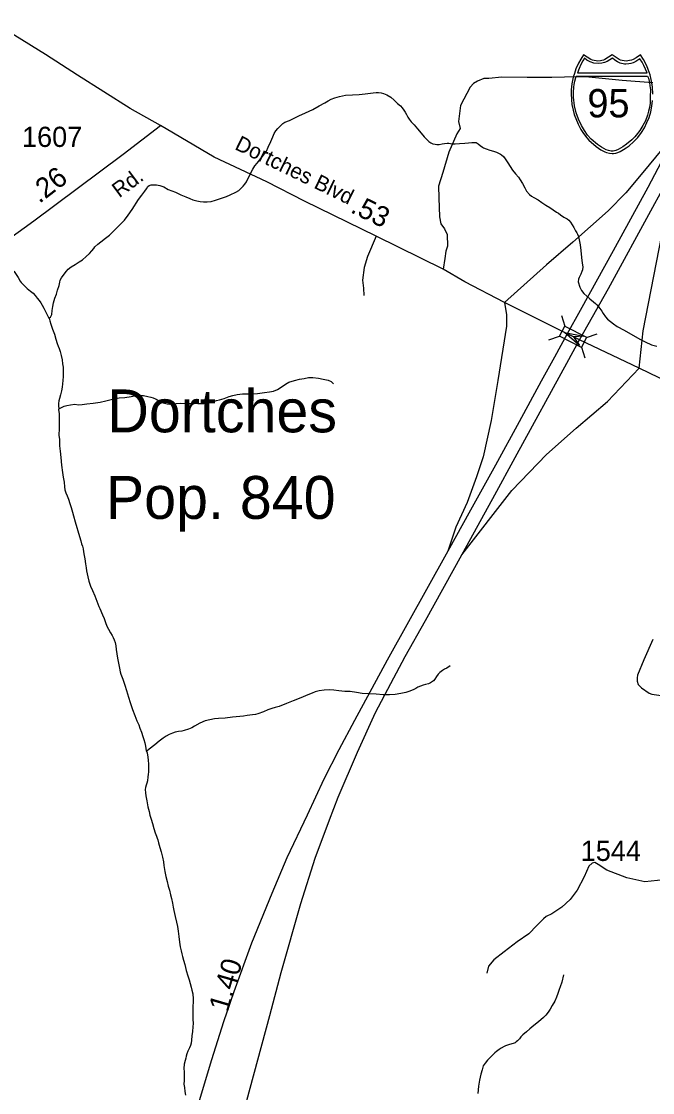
# Model space of a CAD drawing. Extents: x 2220236 to 2384410, y 720751 to 894131.
# Drawn here: x 2332867 to 2336765, y 821177 to 827797 of the extents above; entities that cross this region are included whole.
import ezdxf

# ---------------------------------------------------------------- set-up
doc = ezdxf.new("R2010")
doc.units = 0
doc.layers.add('Default', color=7, linetype='Continuous')

msp = doc.modelspace()

# ---------------------------------------------------------------- linework, layer by layer
at = {"layer": 'Default'}
for p, q in [((2336202.2, 825979.7), (2336223.3, 825914.1)), ((2336125.4, 825830.1), (2336191.1, 825851.3)), ((2336357.6, 825844.8), (2336423.3, 825865.9)), ((2336326.1, 825783.4), (2336347.2, 825717.7))]:
    msp.add_line(p, q, dxfattribs=at)
for points in [[(2333726.5, 827154.7), (2333538.3, 827258.7), (2333213.8, 827464.7), (2333014.9, 827592.2), (2332590.8, 827854.2), (2332099.2, 828171.5), (2331956.5, 828261.3), (2331736.3, 828398.6), (2331556.9, 828519.7), (2331414.1, 828606.7), (2331377.4, 828631.2), (2330667.2, 829067.8), (2330494.6, 829179.4), (2330076.9, 829434.6), (2329545.9, 829744.8), (2329382.9, 829834.9), (2329191.7, 829944.8), (2328934.3, 830089.9), (2328558.2, 830307.8), (2328283, 830467.4)], [(2336767.7, 827348.7), (2336765, 827393.2), (2336757.3, 827438.8), (2336750, 827467.1), (2336739, 827501.1), (2336730, 827522.8), (2336709.1, 827561.2), (2336690.4, 827590.8), (2336663.2, 827571.6), (2336645.4, 827562.2), (2336634.6, 827557.3), (2336623.4, 827555.1), (2336602.9, 827552.6), (2336590, 827553.2), (2336578.1, 827555.9), (2336568, 827558.1), (2336559.7, 827562.2), (2336515.5, 827590.8), (2336471.2, 827562.2), (2336461.9, 827557.9), (2336452.4, 827555.9), (2336443.3, 827553.4), (2336428.1, 827552.6), (2336416.6, 827553), (2336404.7, 827555.1), (2336395.3, 827557.1), (2336384.8, 827562.2), (2336339.7, 827590.8), (2336322, 827565.1), (2336307.5, 827539.7), (2336292.1, 827503.7), (2336282.6, 827475.9), (2336275.8, 827453), (2336267.4, 827411.1), (2336263.1, 827374.5), (2336262.4, 827348.7), (2336267.1, 827284.2), (2336274.2, 827249.8), (2336281.4, 827222), (2336305.2, 827162), (2336323.2, 827128.4), (2336338.6, 827104.2), (2336360.2, 827077), (2336371.9, 827064.1), (2336416.7, 827024.9), (2336446.6, 827004.5), (2336470.5, 826991.6), (2336481.7, 826987.3), (2336499.3, 826982.4), (2336515.5, 826980.6), (2336525, 826981.5), (2336537.7, 826983.9), (2336550.1, 826988), (2336564.2, 826994.2), (2336585, 827005.8), (2336601.8, 827015.6), (2336621.1, 827028.6), (2336647.2, 827052.3), (2336673.3, 827079.7), (2336696.3, 827110.8), (2336714.5, 827139.8), (2336730.6, 827172.9), (2336744, 827203.8), (2336754.7, 827239.2), (2336761.8, 827273.4), (2336765.3, 827309.1)], [(2336766.9, 827417.1), (2336578.2, 827432.8), (2336372.1, 827452.4), (2336300, 827455.6), (2336142.1, 827451.6), (2335990.3, 827449.8), (2335834.3, 827452), (2335754.4, 827444.9), (2335722.4, 827444.6), (2335684.6, 827428.1), (2335658.8, 827413.8), (2335639.1, 827391.6), (2335578.4, 827276.9), (2335567.4, 827178.4), (2335576.1, 827136.5), (2335556, 827103.3), (2335507.2, 826989.9), (2335468.8, 826864.2), (2335442.6, 826778.6), (2335444.4, 826707.1), (2335449.6, 826590.1), (2335458.3, 826546.4), (2335481, 826515), (2335496.7, 826480.1), (2335498.4, 826408.5), (2335488.9, 826377.1), (2335482.7, 826331.7), (2335471.4, 826265.4)], [(2333036.6, 825964.3), (2333046.2, 825970.3), (2333050.8, 825978.7), (2333053.7, 825987), (2333057.6, 826011.1), (2333061.3, 826034.9), (2333064.9, 826059), (2333072.6, 826087.2), (2333082.4, 826111.2), (2333090, 826135.5), (2333099.6, 826165.4), (2333103.4, 826185.3), (2333106.8, 826198.6), (2333115.1, 826212), (2333130.8, 826235.6), (2333144.5, 826254.3), (2333154.5, 826266.2), (2333174.3, 826280.1), (2333198, 826294.8), (2333223.9, 826310.7), (2333243.7, 826324.6), (2333266.5, 826344.6), (2333287.4, 826363.5), (2333301.2, 826379.5), (2333313.1, 826394.1), (2333320.9, 826404.2), (2333338.6, 826420.4), (2333356.4, 826434.3), (2333386.3, 826456.8), (2333410.1, 826476.8), (2333441.7, 826507.7), (2333475.2, 826540.2), (2333502.9, 826568.3), (2333526.5, 826600.4), (2333550.1, 826635.2), (2333589.5, 826697.5), (2333611.1, 826723.7), (2333628.8, 826747.4), (2333638.7, 826763.5), (2333648.3, 826776.1), (2333656.2, 826783.9), (2333668.2, 826788.4), (2333680.3, 826788.2), (2333700.4, 826786.4), (2333722.3, 826782.4), (2333746.5, 826775.2), (2333772.8, 826759.2), (2333818.8, 826742), (2333851.2, 826726.3), (2333883.3, 826712.8), (2333906.4, 826702.9), (2333925.4, 826695.5), (2333949.7, 826687.6), (2333971.8, 826683.6), (2333991.6, 826681.8), (2334013.6, 826682), (2334039.7, 826684.7), (2334065.6, 826693), (2334097.4, 826703.5), (2334133.3, 826715.5), (2334155.2, 826726.2), (2334191, 826742.5), (2334208.9, 826752.4), (2334224.7, 826766.8), (2334236.4, 826778.8), (2334247.1, 826790.7), (2334256.3, 826805.2), (2334279.6, 826853.7), (2334295.4, 826883.9), (2334309.1, 826904.2), (2334322.8, 826921.8), (2334344.6, 826950.6), (2334362.5, 826970.4), (2334374, 826986.3), (2334380.1, 826996.4), (2334391.7, 827019.2), (2334407.3, 827054.9), (2334418.9, 827083.3), (2334428.9, 827105), (2334439, 827121.2), (2334450.3, 827135.4), (2334464.1, 827150.1), (2334481.5, 827165.6), (2334494, 827174.3), (2334521.8, 827184.3), (2334579.4, 827212.9), (2334621.2, 827232), (2334667, 827252), (2334706.8, 827274.9), (2334740.4, 827295), (2334762.3, 827307.4), (2334780.2, 827317.3), (2334802.2, 827325.4), (2334832.1, 827334.2), (2334867.9, 827340.6), (2334911.8, 827343.1), (2334952, 827345.7)], [(2334952, 827345.7), (2334990, 827349.5), (2335039.9, 827356.5), (2335057.8, 827358.9), (2335071.4, 827357.8), (2335087.9, 827355.2), (2335103.8, 827350.9), (2335124.1, 827343.5), (2335148.3, 827329.7), (2335168.5, 827310.2), (2335190.6, 827290.5), (2335209, 827274.8), (2335219, 827263.1), (2335229.1, 827248.7), (2335237.5, 827236.6), (2335245.6, 827223.1), (2335253.8, 827205.4), (2335261.9, 827193.3), (2335274, 827177.3), (2335292.2, 827157.7), (2335312.6, 827134), (2335336.9, 827107.7), (2335355.3, 827084.8), (2335369.4, 827069), (2335383.4, 827054.8), (2335395.5, 827047.1), (2335407.6, 827041), (2335421.8, 827039), (2335433.7, 827037.2), (2335447.8, 827037.7), (2335465.7, 827040.1), (2335479.8, 827042.3), (2335496.4, 827044.6), (2335507.6, 827044.1), (2335527.8, 827040), (2335545.8, 827040.8), (2335573.6, 827042.9), (2335605.7, 827045.8), (2335627.6, 827047.4), (2335649.8, 827049.9), (2335667.5, 827050), (2335675.8, 827048.7), (2335688, 827040), (2335699.8, 827030.6), (2335714, 827020.7), (2335722, 827016.8), (2335738.1, 827009.2), (2335760.1, 827001.3), (2335782.3, 826995.6), (2335800.3, 826989.8), (2335814.6, 826983.8), (2335826.4, 826976.1), (2335832.2, 826973), (2335844.7, 826962.1), (2335855.2, 826947.7), (2335871.3, 826922.8), (2335899.7, 826877.3), (2335918, 826855.1), (2335936.3, 826835.2), (2335948.4, 826819.3), (2335960.9, 826795.2), (2335977.1, 826767.9), (2335987.4, 826748), (2336005.6, 826728.1), (2336017.9, 826718.1), (2336031.7, 826708.8), (2336058.2, 826695.1), (2336082.2, 826678.7), (2336106.5, 826661.6), (2336130.7, 826647.8), (2336152, 826633.3), (2336172.9, 826618.4), (2336183.3, 826612.2), (2336197.2, 826602.3), (2336217.5, 826588.4), (2336237.6, 826576.7), (2336247.5, 826568.9), (2336257.8, 826557.2), (2336268, 826539.6), (2336278.2, 826523.6), (2336288.6, 826503.3), (2336296.6, 826491.5), (2336302.6, 826481.9), (2336307, 826468.9), (2336311.2, 826447.8), (2336317.4, 826415.9), (2336321.8, 826381.6), (2336326.5, 826338.5), (2336330.8, 826304.2), (2336333.8, 826280.3), (2336332.2, 826262.2), (2336329.3, 826252.2), (2336321.5, 826235.5), (2336311.9, 826213.8), (2336308, 826203.8), (2336306.1, 826187.3), (2336316.6, 826155.9)], [(2336314.8, 825829.4), (2336395.2, 825972.4), (2336493.4, 826147.2), (2336767, 826649.8), (2337003.5, 827082), (2337127.8, 827299.4)], [(2336683.1, 825654.4), (2336706.6, 825884.8), (2336823.5, 826476.6), (2336890.7, 826721), (2337127.8, 827299.4)], [(2332629.3, 826337.3), (2332942.5, 826565.6), (2333211.2, 826764.7), (2333494.7, 826976), (2333726.5, 827154.7)], [(2335849.7, 826059.2), (2335604.9, 826188.6), (2335471.4, 826265.4), (2335058.8, 826469.6), (2334615.6, 826686.1), (2334383.6, 826806.6), (2334056.7, 826958.7), (2333726.5, 827154.7)], [(2336964, 827197.4), (2336896, 827099.6), (2336813.2, 826994), (2336715.3, 826876.2), (2336599.6, 826737.1), (2336490.1, 826627.6), (2336273.8, 826433.4), (2336110.3, 826292.6), (2335849.7, 826059.2)], [(2336964, 827197.4), (2336918.4, 827119.1), (2336736.7, 826771), (2336521.7, 826379.9), (2336318.4, 826011), (2336238.7, 825866.4)], [(2335058.8, 826469.6), (2335004.7, 826343.9), (2334983.8, 826275.9), (2334973.3, 826199), (2334980.3, 826148.4), (2334982, 826103)], [(2332792.7, 826276.6), (2332806.3, 826265.7), (2332822, 826250.9), (2332830.7, 826240.4), (2332847.2, 826214.2), (2332859.2, 826192.4), (2332865.1, 826183.7), (2332875.4, 826172.7), (2332889.8, 826159.2), (2332901.7, 826147.5), (2332922.1, 826130.9), (2332940, 826117.9), (2332952.4, 826103.6), (2332964.6, 826087.7), (2332976.7, 826071.8), (2332986.8, 826058.1), (2332995.3, 826043.7), (2333005.2, 826026), (2333013.4, 826008.3), (2333025.9, 825984.2), (2333033.9, 825966.5), (2333036.6, 825964.3)], [(2336316.6, 826155.9), (2336327, 826134), (2336341.2, 826115.9), (2336359.2, 826100.2), (2336377.3, 826082.9), (2336399.7, 826064.8), (2336411.9, 826054.8), (2336421.8, 826045.3), (2336440.1, 826023.1), (2336452.3, 826007.2), (2336460.5, 825991.7), (2336473.7, 825972.6), (2336487.1, 825957.7), (2336505.2, 825942), (2336523.5, 825928), (2336547.4, 825912.6), (2336589.7, 825888.7), (2336658.3, 825849.8), (2336690.6, 825830.5), (2336718.7, 825816.9), (2336758.8, 825798.8), (2336791, 825789.6)], [(2335849.7, 826059.2), (2335864, 825984.9), (2335864, 825913.2), (2335808.7, 825578.2), (2335768.3, 825330.5), (2335718.8, 825106.2), (2335677.8, 824983.2), (2335619.7, 824824.7), (2335549.4, 824670.8), (2335501.5, 824522.7)], [(2336238.7, 825866.4), (2335849.7, 826059.2)], [(2333036.6, 825964.3), (2333038, 825962.7), (2333040.3, 825954.6), (2333042.2, 825946.5), (2333048.6, 825927), (2333058.8, 825895.3), (2333070.2, 825864.6), (2333079.7, 825833.1), (2333088, 825807.2), (2333094.3, 825789.4), (2333100.4, 825775.5), (2333106.4, 825757.7), (2333113, 825733.4), (2333119.4, 825705.8), (2333121.4, 825681.2), (2333123.9, 825660), (2333124, 825633.7), (2333124.3, 825601.9), (2333122.6, 825577.9), (2333120.8, 825557.5), (2333117.7, 825536.6), (2333113.4, 825513.5), (2333107.9, 825489.6), (2333102.2, 825467.1), (2333098.3, 825451.5), (2333096.6, 825435), (2333096.6, 825420.9), (2333096.9, 825403.9)], [(2336238.7, 825866.4), (2336159.2, 825722.8), (2336076.4, 825573), (2335941.6, 825322.7), (2335795, 825054.7), (2335640.6, 824777.1), (2335501.5, 824522.7)], [(2335587.4, 824501.4), (2335779.3, 824849.4), (2335929.8, 825125.1), (2336235.5, 825684.4), (2336314.8, 825829.4)], [(2336314.8, 825829.4), (2336275.9, 825847.9), (2336238.7, 825866.4)], [(2336683.1, 825654.4), (2336314.8, 825829.4)], [(2335587.4, 824501.4), (2335895.4, 824898.4), (2336110, 825120.2), (2336294, 825284.3), (2336487.7, 825448.4), (2336683.1, 825654.4)], [(2337989, 825020.6), (2337551.1, 825226.6), (2337408.9, 825300), (2337107.9, 825448.4), (2336683.1, 825654.4)], [(2333096.9, 825403.9), (2333114.7, 825411.8), (2333131.7, 825419.1), (2333146.6, 825423.9), (2333170.4, 825428.2), (2333196.6, 825430.9), (2333218.7, 825428.5), (2333242.6, 825429.5), (2333270.7, 825432.9), (2333310.5, 825437.9), (2333352.3, 825444.5), (2333388.4, 825452.5), (2333430.3, 825461.8), (2333470, 825470), (2333506.1, 825472.1), (2333544.1, 825480.2), (2333576.1, 825484.8), (2333591.8, 825485.5), (2333620, 825486), (2333648.2, 825479.6), (2333665.5, 825474.7), (2333680.1, 825470.4), (2333698.1, 825462.9), (2333716.2, 825452.8), (2333734.4, 825443.1), (2333750.7, 825437.2), (2333766.9, 825433.6), (2333780.8, 825431.8), (2333802.7, 825433.4), (2333822.6, 825435.8), (2333850.7, 825438.6), (2333880.7, 825436.6), (2333916.8, 825437.4), (2333956.5, 825435.7), (2333992.6, 825436.2), (2334014.5, 825438.1), (2334038.6, 825444.7), (2334054.5, 825448.6), (2334071, 825453.5), (2334090.5, 825459.3), (2334118.4, 825467.6), (2334150, 825479.7), (2334172.1, 825486.2), (2334200.1, 825492.3), (2334232.1, 825495.2), (2334260, 825495.7), (2334292.5, 825496.1), (2334325.9, 825498.4), (2334368, 825504.1), (2334399.9, 825508.7), (2334423.7, 825512.9), (2334447.7, 825521.5), (2334465.6, 825532), (2334497.5, 825556.3), (2334519.3, 825568.7), (2334553, 825578.9), (2334585.2, 825586.8), (2334612.9, 825591.2), (2334640.9, 825595.7), (2334666.8, 825596.1), (2334701.1, 825592.5), (2334730.9, 825587.2), (2334761.1, 825579.2), (2334779.1, 825571.8), (2334795.4, 825557.7)], [(2333096.9, 825403.9), (2333096.8, 825399.6), (2333099.2, 825371.1), (2333099.6, 825337.3), (2333099.9, 825307.1), (2333100.2, 825283.2), (2333098.8, 825237.2), (2333101, 825215.3), (2333101.2, 825195.6), (2333101.8, 825173.3), (2333106, 825141.6), (2333110.6, 825101.5), (2333115.1, 825055.7), (2333119.6, 825009.9), (2333123.8, 824979.9), (2333130.3, 824949.6), (2333132.7, 824921.8), (2333134.9, 824901.6), (2333141.2, 824883.8), (2333149.4, 824866.1), (2333157.6, 824844.1), (2333165.8, 824818.2), (2333174.1, 824793.9), (2333182.5, 824764), (2333189, 824742), (2333199.4, 824704.7), (2333226.4, 824613.2), (2333233, 824587.9), (2333238.7, 824569.4), (2333243, 824553.2), (2333247.3, 824536.9), (2333249.6, 824519), (2333253.8, 824496.8), (2333258, 824475), (2333262.8, 824445.7), (2333266.8, 824421.2), (2333268.9, 824401.6), (2333276, 824364.1), (2333283.7, 824337.2), (2333294.1, 824307.4), (2333306.3, 824280), (2333320.9, 824246.2), (2333333.3, 824213.9), (2333345.5, 824182.2), (2333351.6, 824168.7), (2333368.3, 824130.6), (2333378.4, 824106.4), (2333388.8, 824076.6), (2333397.3, 824054.7), (2333405.4, 824041.2), (2333417.4, 824019.4), (2333427.7, 824001.1), (2333434.1, 823988.9), (2333440.2, 823975.3), (2333446.2, 823959.2), (2333449.6, 823938.6), (2333452.9, 823915.8), (2333455.2, 823889.6), (2333459.3, 823861.9), (2333465.8, 823832), (2333472, 823800.1), (2333476.5, 823778.3), (2333480.4, 823763.6), (2333492.9, 823732), (2333505.6, 823694.1), (2333515.7, 823662.4), (2333528.3, 823620.2), (2333538.8, 823588.8), (2333553.4, 823545.1), (2333567.7, 823508.6), (2333580.2, 823474.6), (2333591.1, 823449.8), (2333598.8, 823429.4), (2333609, 823403.6), (2333617.3, 823377.7), (2333623.6, 823359.9), (2333628.8, 823338.8), (2333634.2, 823317.6), (2333638.3, 823289.9), (2333639, 823287.6)], [(2335501.5, 824522.7), (2335126.6, 823850.2), (2334923.3, 823476.7), (2334827.5, 823294.8), (2334735.7, 823114.9), (2334632.1, 822892), (2334507, 822628), (2334413.2, 822407), (2334288.1, 822100), (2334178.7, 821798.8), (2334114.2, 821615), (2334039.9, 821378.4), (2333946.1, 821063.6), (2333854.2, 820715.5), (2333780, 820371.3), (2333707.7, 820040.8), (2333641.2, 819700.6), (2333582.6, 819464), (2333565, 819383.8), (2333535.7, 819196.1), (2333514.2, 819078.7), (2333505, 819039.8), (2333482.9, 818945.8), (2333467.1, 818878.5)], [(2333626.2, 818812.7), (2333676.7, 818969.9), (2333746.8, 819227.4), (2333783.9, 819395.5), (2333801.5, 819473.8), (2333852.3, 819643.9), (2333928.5, 819941.1), (2334069.2, 820469.1), (2334153.3, 820754.6), (2334206, 820930.6), (2334401.5, 821654.1), (2334471.8, 821920.1), (2334593, 822346.4), (2334681, 822626), (2334768.9, 822862.6), (2334823.6, 823003.4), (2334942.9, 823281.1), (2335054.3, 823525.5), (2335148.1, 823705.5), (2335238, 823871.7), (2335363.1, 824094.6), (2335587.4, 824501.4)], [(2336767.7, 823978.3), (2336711.3, 823851.7), (2336672.3, 823757.3), (2336670.6, 823741.2), (2336670.9, 823719.2), (2336677.1, 823699.3), (2336697.2, 823677.7), (2336743.7, 823646.2), (2336761.8, 823640.3), (2336907.9, 823618.1)], [(2335514.6, 823814), (2335494.9, 823800.1), (2335480.7, 823793.6), (2335466.9, 823785.8), (2335458.9, 823779.6), (2335451, 823773.7), (2335441.2, 823763.4), (2335431.3, 823748.9), (2335419.5, 823733), (2335411.7, 823722.8), (2335405.7, 823716.7), (2335393.9, 823709), (2335381.9, 823704.2), (2335361.8, 823700.1), (2335348.5, 823694.7), (2335332, 823688.4), (2335316.2, 823681.8), (2335302.1, 823674), (2335290.2, 823667.7), (2335276.4, 823661.5), (2335260.5, 823654.9), (2335240.4, 823649.2), (2335210.1, 823644), (2335174.6, 823638.3), (2335140.5, 823636.3), (2335100.5, 823635.3), (2335058.7, 823638.5), (2335012.6, 823642.5), (2334970.5, 823644.1), (2334936.5, 823649.2), (2334898.2, 823654.9), (2334864.3, 823656.8), (2334828.4, 823660.2), (2334796.1, 823663.8), (2334770.1, 823665.4), (2334736, 823664.7), (2334706.3, 823660.2), (2334682.2, 823654.3), (2334662.2, 823646.2), (2334636.4, 823636), (2334592.8, 823617.1), (2334545, 823598.8), (2334505, 823582.4), (2334459.1, 823564.1), (2334433.5, 823557.1), (2334414, 823551.4), (2334389.4, 823543.2), (2334361.7, 823530.5), (2334327.7, 823518.3), (2334311.9, 823513.7), (2334293.9, 823511.4), (2334261.9, 823507.4), (2334238.1, 823503.2), (2334170.4, 823496.5), (2334126, 823491.4), (2334084.1, 823488.7), (2334060.2, 823487), (2334030.3, 823480.9), (2334002.3, 823473.8), (2333968.5, 823459.3), (2333936.7, 823441.6), (2333918.7, 823431), (2333898.7, 823423), (2333872.8, 823414.4), (2333856.9, 823410.4), (2333837, 823408), (2333816.5, 823403.9), (2333799, 823397.6), (2333779.3, 823389.2), (2333761.3, 823379.6), (2333741.5, 823367.3), (2333717.6, 823349), (2333690, 823326.5), (2333656.3, 823299.8), (2333640.4, 823287.7), (2333639, 823287.6)], [(2333639, 823287.6), (2333642.5, 823276.3), (2333646.8, 823250.2), (2333649.2, 823232.3), (2333651.5, 823207.7), (2333651.5, 823183.8), (2333651.8, 823160.2), (2333650.2, 823143.7), (2333648.2, 823127.8), (2333644.6, 823104.1), (2333640.6, 823089.1), (2333636.8, 823077.5), (2333633.2, 823061.6), (2333631.4, 823050), (2333633.5, 823029.8), (2333635.6, 823010.2), (2333642.1, 822979.9), (2333648.5, 822944.1), (2333655, 822914.1), (2333660.5, 822891.4), (2333667.4, 822867.7), (2333675.7, 822840.1), (2333684.2, 822808.6), (2333692.9, 822782.7), (2333700.9, 822762.4), (2333705, 822750.4), (2333709.1, 822739.1), (2333713.1, 822720.2), (2333721.8, 822692.7), (2333729.8, 822665.1), (2333738.4, 822631), (2333744.8, 822603.4), (2333747, 822581.5), (2333753.5, 822543), (2333759.7, 822513), (2333766.2, 822481.1), (2333772.6, 822453.5), (2333780.9, 822427.6), (2333787, 822399.3), (2333793.5, 822377.2), (2333799.9, 822348), (2333804.2, 822323.5), (2333808.4, 822301.7), (2333816.8, 822264.3), (2333824.8, 822230.2), (2333831.4, 822204.2), (2333835.9, 822173.8), (2333838.2, 822142.1), (2333842.6, 822106.2), (2333847, 822078.4), (2333853.4, 822052.4), (2333857.7, 822034.6), (2333861.6, 822018.3), (2333868.2, 821994.6), (2333876.5, 821968.7), (2333884.9, 821932.3), (2333895.1, 821898.9), (2333903.4, 821873), (2333909.9, 821850.3), (2333916, 821829.2), (2333920.4, 821809), (2333924.6, 821786.9), (2333926.8, 821757.4), (2333927, 821735.4), (2333925.4, 821711.4), (2333925.6, 821691.1), (2333926.1, 821661.5), (2333926.4, 821631), (2333926.9, 821603.2), (2333925.1, 821583.4), (2333923.2, 821555.4), (2333919.8, 821527.4), (2333917.9, 821501), (2333915.4, 821482.9), (2333910.4, 821467.3), (2333904.5, 821452.9), (2333900.5, 821444.5), (2333894.8, 821432.8), (2333888.9, 821417.1), (2333885.2, 821402.9), (2333881.4, 821390.6), (2333877.5, 821374.7), (2333871.8, 821352.4), (2333870.2, 821326.8), (2333872.4, 821304.9), (2333872.6, 821277), (2333871.1, 821250.7), (2333870.9, 821230), (2333873.4, 821208.7), (2333875.7, 821184.2), (2333880, 821160.8)], [(2336834, 822491), (2336717.1, 822478.8), (2336606.3, 822505), (2336482.4, 822552.1), (2336428.4, 822587), (2336409.2, 822599.3), (2336391.7, 822595.8), (2336372.5, 822576.6), (2336342.9, 822510.2), (2336299.3, 822428.2), (2336255.6, 822370.6), (2336205, 822323.4), (2336142.2, 822281.5), (2336107.3, 822265.8), (2336091.6, 822251.9), (2336049.8, 822210), (2336000.9, 822157.6), (2335929.4, 822108.7), (2335848.3, 822045.9), (2335785.5, 821997), (2335752.3, 821958.6), (2335741.8, 821914.9)], [(2336215.7, 821904.5), (2336204.1, 821858.8), (2336194.5, 821830.5), (2336188.9, 821813.8), (2336181, 821789.9), (2336171.5, 821766.5), (2336161.6, 821742.2), (2336146, 821716.2), (2336132.2, 821691.7), (2336120.5, 821673.2), (2336106.8, 821655.6), (2336090.9, 821640.8), (2336061.1, 821615), (2336031.5, 821592.4), (2336007.8, 821570.1), (2335985.9, 821552.1), (2335964, 821533.9), (2335952.4, 821521.2), (2335942.4, 821509.3), (2335930.4, 821497.4), (2335922.5, 821491.1), (2335916.8, 821485.3), (2335904.8, 821480.6), (2335880.8, 821474.6), (2335856.8, 821466.5), (2335848.8, 821461.9), (2335829.2, 821452.2), (2335817, 821444.1), (2335801.2, 821431.3), (2335791.4, 821421.8), (2335770.2, 821402.2), (2335745.9, 821377.2), (2335730.3, 821358.5), (2335719.5, 821341.7), (2335712.6, 821316.8), (2335704.9, 821290.2), (2335695.5, 821254.7), (2335689.8, 821216.7), (2335686.4, 821170.6)]]:
    msp.add_lwpolyline(points, dxfattribs=at)
for points in [[(2336345.1, 827570), (2336334.1, 827553.1), (2336321.4, 827530.3), (2336311.2, 827506.6), (2336300.9, 827480.4), (2336732.4, 827480.3), (2336722.4, 827502.7), (2336711.6, 827525.2), (2336700.4, 827545.8), (2336686.7, 827565.7), (2336662.5, 827550.5), (2336644.9, 827542.1), (2336630.7, 827537.2), (2336618.7, 827534.5), (2336600.1, 827533.1), (2336591.8, 827533.6), (2336565.8, 827539.4), (2336548.3, 827546.6), (2336531.6, 827557.8), (2336518.1, 827570.5), (2336483.9, 827549.8), (2336468.7, 827543.1), (2336451.3, 827538.7), (2336432.2, 827536.3), (2336402.7, 827539.4), (2336379.7, 827547.4), (2336359.8, 827557.8)], [(2336735, 827459), (2336739.6, 827446.8), (2336746, 827419.8), (2336749.3, 827398.9), (2336752.7, 827374.9), (2336751.5, 827333.8), (2336749.6, 827291.2), (2336745.6, 827266), (2336740.4, 827243.1), (2336733.3, 827217.6), (2336721.7, 827183.8), (2336705.8, 827155.1), (2336685.9, 827123.3), (2336664.5, 827095.4), (2336655.1, 827083.9), (2336637.4, 827065.2), (2336605.2, 827039.3), (2336581.7, 827021.7), (2336553.5, 827005.1), (2336539.2, 826998.7), (2336522.5, 826995.3), (2336508.8, 826996.2), (2336492.2, 827000.6), (2336478.7, 827004.3), (2336449.3, 827020.2), (2336425.5, 827036.2), (2336385.7, 827068.8), (2336364.3, 827093.9), (2336344.2, 827123.3), (2336326.3, 827153.4), (2336307.2, 827193), (2336293.8, 827233), (2336284, 827276), (2336277.4, 827328.7), (2336276.7, 827360.7), (2336278.6, 827391.6), (2336281.6, 827407.7), (2336285.5, 827427.8), (2336293.3, 827458.8)], [(2336223.3, 825914.1), (2336357.8, 825845.1), (2336325.5, 825782.3), (2336191.1, 825851.3)], [(2336313, 825794.6), (2336221.2, 825874.8), (2336340.8, 825851.3), (2336275.9, 825847.9)]]:
    msp.add_lwpolyline(points, close=True, dxfattribs=at)

# ---------------------------------------------------------------- texts
for s, height, p in [('95', 175, (2336362.6, 827204.3)), ('1607', 125, (2332870.4, 827021.5)), ('Dortches', 265, (2333398.1, 825257.7)), ('Pop. 840', 265, (2333388.6, 824722.8)), ('1544', 125, (2336321.6, 822608.7))]:
    msp.add_text(s, height=height, dxfattribs=at).set_placement(p)
for s, height, rotation, p in [('Dortches Blvd', 95, 333.93148, (2334178.6, 827009.8)), ('.26', 125, 37.52812, (2332977.2, 826668.6)), ('Rd.', 95, 36.69796, (2333471.2, 826703.8)), ('.53', 125, 333.96455, (2334892.8, 826620.3)), ('1.40', 125, 73.66976, (2334141.6, 821670.2))]:
    msp.add_text(s, height=height, rotation=rotation, dxfattribs=at).set_placement(p)

doc.saveas('drawing.dxf')
